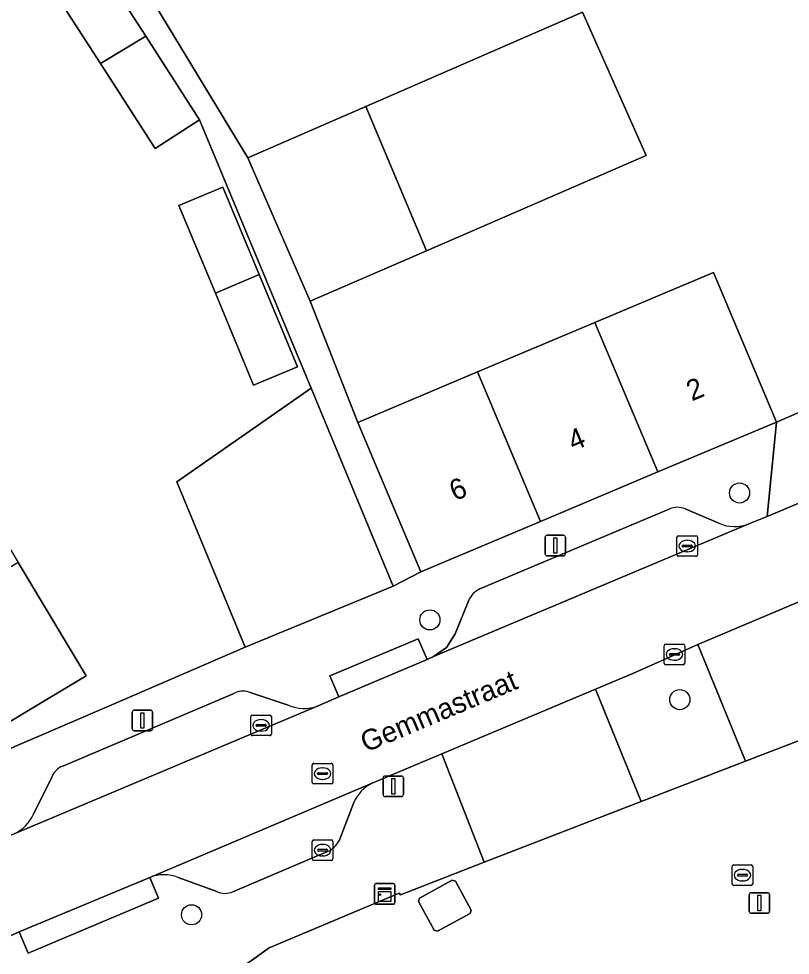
# Model space of a CAD drawing. Extents: x 159888 to 160761, y 384031 to 384750.
# Drawn here: x 160384.97 to 160422.49, y 384533.25 to 384578.8 of the extents above; entities that cross this region are included whole.
import ezdxf

# ---------------------------------------------------------------- set-up
doc = ezdxf.new("R2010")
doc.units = 0
for name, color, linetype in [('IMGEO_Boom', 7, 'Continuous'), ('IMGEO_Erf', 7, 'Continuous'), ('IMGEO_Kast', 7, 'Continuous'), ('IMGEO_Kolk', 7, 'Continuous'), ('IMGEO_Lage_trafo', 7, 'Continuous'), ('IMGEO_Lichtmast', 7, 'Continuous'), ('IMGEO_Muur', 7, 'Continuous'), ('IMGEO_Openbare_ruimte_label', 7, 'Continuous'), ('IMGEO_Pand', 7, 'Continuous'), ('IMGEO_Pand_nummerreeks', 7, 'Continuous'), ('IMGEO_Parkeervlak_open', 7, 'Continuous'), ('IMGEO_Rijbaan_lokaal_open', 7, 'Continuous'), ('IMGEO_Rioolput', 7, 'Continuous'), ('IMGEO_Voetpad_open', 7, 'Continuous')]:
    doc.layers.add(name, color=color, linetype=linetype)

msp = doc.modelspace()

# ---------------------------------------------------------------- linework, layer by layer
at = {"layer": 'IMGEO_Boom'}
for centre in [(160420.029, 384555.732), (160404.965, 384549.558), (160417.123, 384545.68), (160393.374, 384535.218)]:
    msp.add_circle(centre, 0.489, dxfattribs=at)
at = {"layer": 'IMGEO_Erf'}
for points in [[(160327.382, 384625.41), (160378.5, 384540.702), (160389.27, 384545.328), (160395.985, 384548.227), (160392.659, 384556.266), (160399.191, 384560.83), (160393.759, 384573.881), (160391.596, 384572.49), (160388.942, 384576.619), (160386.447, 384580.5)], [(160386.83, 384587.328), (160396.112, 384572.03), (160401.843, 384574.522), (160412.389, 384579.108), (160415.493, 384572.149), (160404.798, 384567.512), (160399.143, 384565.06), (160401.465, 384559.165), (160407.283, 384561.617), (160412.991, 384564.023), (160418.759, 384566.454), (160419.881, 384563.791), (160421.823, 384559.183), (160428.859, 384562.226), (160426.417, 384566.77), (160423.166, 384572.604), (160432.047, 384578.89)], [(160368.888, 384579.122), (160372.097, 384573.77), (160375.308, 384568.416), (160378.518, 384563.062), (160381.727, 384557.71), (160384.938, 384552.356), (160385.671, 384551.133), (160388.243, 384546.844), (160381.785, 384542.971), (160380.168, 384545.667), (160379.461, 384545.243), (160378.014, 384547.658), (160378.683, 384548.059), (160378.448, 384548.452), (160375.237, 384553.806), (160372.028, 384559.158), (160370.569, 384561.592), (160369.853, 384561.163), (160368.103, 384564.081), (160366.562, 384566.651), (160367.264, 384567.072), (160365.594, 384569.857), (160362.384, 384575.21)], [(160427.82, 384545.58), (160420.318, 384542.688), (160415.244, 384540.729), (160407.602, 384537.77), (160403.821, 384536.302), (160403.542, 384536.194), (160403.465, 384536.272), (160397.147, 384533.607), (160392.687, 384530.416), (160389.463, 384528.155), (160394.458, 384521.18), (160389.089, 384517.297), (160390.31, 384515.611), (160393.999, 384518.313), (160398.402, 384512.233), (160411.531, 384521.523), (160413.861, 384517.1), (160414.971, 384514.963), (160399.007, 384503.642), (160391.34, 384514.142), (160384.256, 384509.171), (160379.819, 384506.057), (160381.01, 384504.358)]]:
    msp.add_lwpolyline(points, dxfattribs=at)
for points in [[(160394.888, 384570.608), (160396.661, 384566.35), (160398.525, 384561.872), (160396.387, 384560.982), (160394.53, 384565.442), (160392.75, 384569.717)], [(160405.331, 384534.412), (160405.173, 384534.463), (160404.413, 384535.867), (160404.468, 384536.031), (160406.045, 384536.897), (160406.214, 384536.849), (160406.97, 384535.442), (160406.921, 384535.276)]]:
    msp.add_lwpolyline(points, close=True, dxfattribs=at)
at = {"layer": 'IMGEO_Kast'}
for p, q in [((160402.265, 384535.808), (160402.265, 384536.649)), ((160402.265, 384536.649), (160402.265, 384535.808)), ((160402.34, 384536.733), (160403.181, 384536.733)), ((160403.181, 384536.733), (160402.34, 384536.733)), ((160403.265, 384536.658), (160403.265, 384535.817)), ((160403.265, 384535.817), (160403.265, 384536.658)), ((160403.19, 384535.733), (160402.349, 384535.733)), ((160402.349, 384535.733), (160403.19, 384535.733))]:
    msp.add_line(p, q, dxfattribs=at)
for points in [[(160402.46, 384536.523), (160403.06, 384536.523), (160403.06, 384536.438), (160402.46, 384536.438), (160402.46, 384536.523)], [(160402.46, 384536.348), (160403.06, 384536.348), (160403.06, 384535.859), (160402.46, 384535.859), (160402.46, 384536.348)]]:
    msp.add_lwpolyline(points, dxfattribs=at)
msp.add_circle((160402.544, 384536.197), 0.0377, dxfattribs=at)
for centre, start, end in [((160402.343, 384536.655), 92.4484, 184.2845), ((160402.343, 384536.655), 92.4484, 184.2845), ((160403.187, 384536.655), 2.4484, 94.2845), ((160403.187, 384536.655), 2.4484, 94.2845), ((160402.343, 384535.811), 182.4484, 274.2845), ((160402.343, 384535.811), 182.4484, 274.2845), ((160403.187, 384535.811), 272.4484, 4.2845), ((160403.187, 384535.811), 272.4484, 4.2845)]:
    msp.add_arc(centre, 0.0779, start, end, dxfattribs=at)
at = {"layer": 'IMGEO_Kolk'}
for p, q in [((160416.982, 384552.724), (160416.982, 384553.576)), ((160417.057, 384553.65), (160417.909, 384553.65)), ((160417.47, 384553.43), (160417.495, 384553.43)), ((160417.983, 384553.576), (160417.983, 384552.724)), ((160417.241, 384553.144), (160417.241, 384553.156)), ((160417.679, 384553.107), (160417.281, 384553.107)), ((160417.284, 384553.193), (160417.682, 384553.193)), ((160417.725, 384553.156), (160417.725, 384553.144)), ((160417.909, 384552.65), (160417.057, 384552.65)), ((160417.493, 384552.87), (160417.468, 384552.87)), ((160416.359, 384547.452), (160416.359, 384548.304)), ((160416.434, 384548.378), (160417.286, 384548.378)), ((160416.847, 384548.158), (160416.872, 384548.158)), ((160417.36, 384548.304), (160417.36, 384547.452)), ((160416.618, 384547.872), (160416.618, 384547.884)), ((160417.056, 384547.835), (160416.658, 384547.835)), ((160416.661, 384547.921), (160417.059, 384547.921)), ((160416.87, 384547.598), (160416.845, 384547.598)), ((160417.102, 384547.884), (160417.102, 384547.872)), ((160417.286, 384547.378), (160416.434, 384547.378)), ((160396.257, 384544.002), (160396.257, 384544.854)), ((160396.332, 384544.928), (160397.184, 384544.928)), ((160397.258, 384544.854), (160397.258, 384544.002)), ((160396.516, 384544.422), (160396.516, 384544.434)), ((160396.954, 384544.385), (160396.556, 384544.385)), ((160396.559, 384544.471), (160396.957, 384544.471)), ((160396.745, 384544.708), (160396.77, 384544.708)), ((160397, 384544.434), (160397, 384544.422)), ((160397.184, 384543.928), (160396.332, 384543.928)), ((160396.768, 384544.148), (160396.743, 384544.148)), ((160399.32, 384538.858), (160400.172, 384538.858)), ((160399.245, 384537.932), (160399.245, 384538.784)), ((160399.547, 384538.401), (160399.945, 384538.401)), ((160399.733, 384538.638), (160399.758, 384538.638)), ((160400.246, 384538.784), (160400.246, 384537.932)), ((160399.504, 384538.352), (160399.504, 384538.364)), ((160399.942, 384538.315), (160399.544, 384538.315)), ((160399.756, 384538.078), (160399.731, 384538.078)), ((160399.988, 384538.364), (160399.988, 384538.352)), ((160400.172, 384537.858), (160399.32, 384537.858)), ((160419.669, 384536.717), (160419.669, 384537.569)), ((160419.744, 384537.643), (160420.596, 384537.643)), ((160420.67, 384537.569), (160420.67, 384536.717)), ((160419.928, 384537.137), (160419.928, 384537.149)), ((160420.366, 384537.1), (160419.968, 384537.1)), ((160419.971, 384537.186), (160420.369, 384537.186)), ((160420.157, 384537.423), (160420.182, 384537.423)), ((160420.412, 384537.149), (160420.412, 384537.137)), ((160420.596, 384536.643), (160419.744, 384536.643)), ((160420.18, 384536.863), (160420.155, 384536.863))]:
    msp.add_line(p, q, dxfattribs=at)
for points in [[(160416.982, 384552.724), (160416.982, 384553.576)], [(160417.057, 384553.65), (160417.909, 384553.65)], [(160417.983, 384553.576), (160417.983, 384552.724)], [(160417.909, 384552.65), (160417.057, 384552.65)], [(160416.359, 384547.452), (160416.359, 384548.304)], [(160416.434, 384548.378), (160417.286, 384548.378)], [(160417.36, 384548.304), (160417.36, 384547.452)], [(160417.286, 384547.378), (160416.434, 384547.378)], [(160396.257, 384544.002), (160396.257, 384544.854)], [(160396.332, 384544.928), (160397.184, 384544.928)], [(160397.258, 384544.854), (160397.258, 384544.002)], [(160397.184, 384543.928), (160396.332, 384543.928)], [(160399.32, 384538.858), (160400.172, 384538.858)], [(160399.245, 384537.932), (160399.245, 384538.784)], [(160400.246, 384538.784), (160400.246, 384537.932)], [(160400.172, 384537.858), (160399.32, 384537.858)], [(160419.669, 384536.717), (160419.669, 384537.569)], [(160419.744, 384537.643), (160420.596, 384537.643)], [(160420.67, 384537.569), (160420.67, 384536.717)], [(160420.596, 384536.643), (160419.744, 384536.643)]]:
    msp.add_lwpolyline(points, dxfattribs=at)
for centre, radius, start, end in [((160417.059, 384553.574), 0.0765, 91.552, 178.448), ((160417.059, 384553.574), 0.0765, 91.552, 178.448), ((160417.907, 384553.574), 0.0765, 1.552, 88.448), ((160417.907, 384553.574), 0.0765, 1.552, 88.448), ((160417.281, 384553.153), 0.0403, 85.8775, 175.7526), ((160417.278, 384553.143), 0.0366, 178.938, 274.7102), ((160417.682, 384553.15), 0.043, 264.8664, 352.4533), ((160417.686, 384553.155), 0.0386, 1.7309, 96.639), ((160417.059, 384552.726), 0.0765, 181.552, 268.448), ((160417.059, 384552.726), 0.0765, 181.552, 268.448), ((160417.907, 384552.726), 0.0765, 271.552, 358.448), ((160417.907, 384552.726), 0.0765, 271.552, 358.448), ((160416.436, 384548.302), 0.0765, 91.552, 178.448), ((160416.436, 384548.302), 0.0765, 91.552, 178.448), ((160417.284, 384548.302), 0.0765, 1.552, 88.448), ((160417.284, 384548.302), 0.0765, 1.552, 88.448), ((160416.658, 384547.881), 0.0403, 85.8775, 175.7526), ((160416.655, 384547.871), 0.0366, 178.938, 274.7102), ((160417.059, 384547.878), 0.043, 264.8664, 352.4533), ((160417.063, 384547.883), 0.0386, 1.7309, 96.639), ((160416.436, 384547.454), 0.0765, 181.552, 268.448), ((160416.436, 384547.454), 0.0765, 181.552, 268.448), ((160417.284, 384547.454), 0.0765, 271.552, 358.448), ((160417.284, 384547.454), 0.0765, 271.552, 358.448), ((160396.334, 384544.852), 0.0765, 91.552, 178.448), ((160396.334, 384544.852), 0.0765, 91.552, 178.448), ((160397.182, 384544.852), 0.0765, 1.552, 88.448), ((160397.182, 384544.852), 0.0765, 1.552, 88.448), ((160396.556, 384544.431), 0.0403, 85.8775, 175.7526), ((160396.553, 384544.421), 0.0366, 178.938, 274.7102), ((160396.957, 384544.428), 0.043, 264.8664, 352.4533), ((160396.961, 384544.433), 0.0386, 1.7309, 96.639), ((160396.334, 384544.004), 0.0765, 181.552, 268.448), ((160396.334, 384544.004), 0.0765, 181.552, 268.448), ((160397.182, 384544.004), 0.0765, 271.552, 358.448), ((160397.182, 384544.004), 0.0765, 271.552, 358.448), ((160399.322, 384538.782), 0.0765, 91.552, 178.448), ((160399.322, 384538.782), 0.0765, 91.552, 178.448), ((160400.17, 384538.782), 0.0765, 1.552, 88.448), ((160400.17, 384538.782), 0.0765, 1.552, 88.448), ((160399.544, 384538.361), 0.0403, 85.8775, 175.7526), ((160399.949, 384538.363), 0.0386, 1.7309, 96.639), ((160399.541, 384538.351), 0.0366, 178.938, 274.7102), ((160399.945, 384538.358), 0.043, 264.8664, 352.4533), ((160399.322, 384537.934), 0.0765, 181.552, 268.448), ((160399.322, 384537.934), 0.0765, 181.552, 268.448), ((160400.17, 384537.934), 0.0765, 271.552, 358.448), ((160400.17, 384537.934), 0.0765, 271.552, 358.448), ((160419.746, 384537.567), 0.0765, 91.552, 178.448), ((160419.746, 384537.567), 0.0765, 91.552, 178.448), ((160420.594, 384537.567), 0.0765, 1.552, 88.448), ((160420.594, 384537.567), 0.0765, 1.552, 88.448), ((160419.968, 384537.146), 0.0403, 85.8775, 175.7526), ((160419.965, 384537.136), 0.0366, 178.938, 274.7102), ((160420.369, 384537.143), 0.043, 264.8664, 352.4533), ((160420.373, 384537.148), 0.0386, 1.7309, 96.639), ((160419.746, 384536.719), 0.0765, 181.552, 268.448), ((160419.746, 384536.719), 0.0765, 181.552, 268.448), ((160420.594, 384536.719), 0.0765, 271.552, 358.448), ((160420.594, 384536.719), 0.0765, 271.552, 358.448)]:
    msp.add_arc(centre, radius, start, end, dxfattribs=at)
for centre, major_axis, ratio, start_param, end_param in [((160417.469, 384553.15), (-0.387, 0.002), 0.722429, 4.712389, 7.853982), ((160417.494, 384553.15), (-0.39, 0.002), 0.717154, 1.570796, 4.712389), ((160416.846, 384547.878), (-0.387, 0.002), 0.722429, 4.712389, 7.853982), ((160416.871, 384547.878), (-0.39, 0.002), 0.717154, 1.570796, 4.712389), ((160396.744, 384544.428), (-0.387, 0.002), 0.722429, 4.712389, 7.853982), ((160396.769, 384544.428), (-0.39, 0.002), 0.717154, 1.570796, 4.712389), ((160399.732, 384538.358), (-0.387, 0.002), 0.722429, 4.712389, 7.853982), ((160399.757, 384538.358), (-0.39, 0.002), 0.717154, 1.570796, 4.712389), ((160420.156, 384537.143), (-0.387, 0.002), 0.722429, 4.712389, 7.853982), ((160420.181, 384537.143), (-0.39, 0.002), 0.717154, 1.570796, 4.712389)]:
    msp.add_ellipse(centre, major_axis=major_axis, ratio=ratio, start_param=start_param, end_param=end_param, dxfattribs=at)
at = {"layer": 'IMGEO_Lage_trafo'}
msp.add_lwpolyline([(160405.331, 384534.412), (160406.921, 384535.276), (160406.97, 384535.442), (160406.214, 384536.849), (160406.045, 384536.897), (160404.468, 384536.031), (160404.413, 384535.867), (160405.173, 384534.463)], close=True, dxfattribs=at)
at = {"layer": 'IMGEO_Lichtmast'}
for p, q in [((160410.569, 384552.774), (160410.569, 384553.574)), ((160410.569, 384553.574), (160410.569, 384552.774)), ((160410.669, 384553.674), (160411.459, 384553.674)), ((160411.459, 384553.674), (160410.669, 384553.674)), ((160411.559, 384553.574), (160411.559, 384552.774)), ((160411.559, 384552.774), (160411.559, 384553.574)), ((160411.459, 384552.674), (160410.669, 384552.674)), ((160410.669, 384552.674), (160411.459, 384552.674)), ((160390.485, 384544.268), (160390.485, 384545.068)), ((160390.485, 384545.068), (160390.485, 384544.268)), ((160390.585, 384545.168), (160391.375, 384545.168)), ((160391.375, 384545.168), (160390.585, 384545.168)), ((160391.475, 384545.068), (160391.475, 384544.268)), ((160391.475, 384544.268), (160391.475, 384545.068)), ((160391.375, 384544.168), (160390.585, 384544.168)), ((160390.585, 384544.168), (160391.375, 384544.168)), ((160402.688, 384541.065), (160402.688, 384541.865)), ((160402.688, 384541.865), (160402.688, 384541.065)), ((160402.788, 384541.965), (160403.578, 384541.965)), ((160403.578, 384541.965), (160402.788, 384541.965)), ((160403.678, 384541.865), (160403.678, 384541.065)), ((160403.678, 384541.065), (160403.678, 384541.865)), ((160403.578, 384540.965), (160402.788, 384540.965)), ((160402.788, 384540.965), (160403.578, 384540.965)), ((160420.499, 384535.389), (160420.499, 384536.189)), ((160420.499, 384536.189), (160420.499, 384535.389)), ((160420.599, 384536.289), (160421.389, 384536.289)), ((160421.389, 384536.289), (160420.599, 384536.289)), ((160421.489, 384536.189), (160421.489, 384535.389)), ((160421.489, 384535.389), (160421.489, 384536.189)), ((160421.389, 384535.289), (160420.599, 384535.289)), ((160420.599, 384535.289), (160421.389, 384535.289))]:
    msp.add_line(p, q, dxfattribs=at)
for points in [[(160410.989, 384553.549), (160411.139, 384553.549), (160411.139, 384552.799), (160410.989, 384552.799), (160410.989, 384553.549)], [(160390.905, 384545.043), (160391.055, 384545.043), (160391.055, 384544.293), (160390.905, 384544.293), (160390.905, 384545.043)], [(160403.108, 384541.84), (160403.258, 384541.84), (160403.258, 384541.09), (160403.108, 384541.09), (160403.108, 384541.84)], [(160420.919, 384536.164), (160421.069, 384536.164), (160421.069, 384535.414), (160420.919, 384535.414), (160420.919, 384536.164)]]:
    msp.add_lwpolyline(points, dxfattribs=at)
for centre, start, end in [((160410.669, 384553.574), 90, 180), ((160410.669, 384553.574), 90, 180), ((160411.459, 384553.574), 0, 90), ((160411.459, 384553.574), 360, 90), ((160410.669, 384552.774), 180, 270), ((160410.669, 384552.774), 180, 270), ((160411.459, 384552.774), 270, 0), ((160411.459, 384552.774), 270, 0), ((160390.585, 384545.068), 90, 180), ((160390.585, 384545.068), 90, 180), ((160391.375, 384545.068), 0, 90), ((160391.375, 384545.068), 360, 90), ((160390.585, 384544.268), 180, 270), ((160390.585, 384544.268), 180, 270), ((160391.375, 384544.268), 270, 0), ((160391.375, 384544.268), 270, 0), ((160402.788, 384541.865), 90, 180), ((160402.788, 384541.865), 90, 180), ((160403.578, 384541.865), 0, 90), ((160403.578, 384541.865), 360, 90), ((160402.788, 384541.065), 180, 270), ((160402.788, 384541.065), 180, 270), ((160403.578, 384541.065), 270, 0), ((160403.578, 384541.065), 270, 0), ((160420.599, 384536.189), 90, 180), ((160420.599, 384536.189), 90, 180), ((160421.389, 384536.189), 0, 90), ((160421.389, 384536.189), 360, 90), ((160420.599, 384535.389), 180, 270), ((160420.599, 384535.389), 180, 270), ((160421.389, 384535.389), 270, 0), ((160421.389, 384535.389), 270, 0)]:
    msp.add_arc(centre, 0.1, start, end, dxfattribs=at)
at = {"layer": 'IMGEO_Muur'}
msp.add_lwpolyline([(160389.27, 384545.328), (160395.985, 384548.227)], dxfattribs=at)
at = {"layer": 'IMGEO_Pand'}
for points in [[(160388.942, 384576.619), (160391.146, 384577.945), (160388.61, 384581.89), (160386.447, 384580.5)], [(160404.798, 384567.512), (160415.493, 384572.149), (160412.389, 384579.108), (160401.843, 384574.522)], [(160388.942, 384576.619), (160391.596, 384572.49), (160393.759, 384573.881), (160391.146, 384577.945)], [(160404.798, 384567.512), (160401.843, 384574.522), (160396.112, 384572.03), (160399.143, 384565.06)], [(160394.53, 384565.442), (160396.661, 384566.35), (160394.888, 384570.608), (160392.75, 384569.717)], [(160396.661, 384566.35), (160394.53, 384565.442), (160396.387, 384560.982), (160398.525, 384561.872)], [(160416.055, 384556.752), (160421.823, 384559.183), (160419.881, 384563.791), (160418.759, 384566.454), (160412.991, 384564.023)], [(160407.283, 384561.617), (160410.349, 384554.348), (160416.055, 384556.752), (160412.991, 384564.023)], [(160407.283, 384561.617), (160401.465, 384559.165), (160402.587, 384556.503), (160404.529, 384551.895), (160410.349, 384554.348)], [(160399.191, 384560.83), (160392.659, 384556.266), (160395.985, 384548.227), (160403.174, 384551.201)], [(160384.938, 384552.356), (160378.448, 384548.452), (160378.683, 384548.059), (160378.014, 384547.658), (160379.461, 384545.243), (160380.168, 384545.667), (160381.785, 384542.971), (160388.243, 384546.844), (160385.671, 384551.133)]]:
    msp.add_lwpolyline(points, close=True, dxfattribs=at)
at = {"layer": 'IMGEO_Parkeervlak_open'}
for points in [[(160416.63, 384554.96), (160407.394, 384551.064)], [(160419.019, 384554.258), (160417.375, 384554.961)], [(160406.854, 384550.51), (160406.195, 384548.88), (160405.771, 384548.215), (160405.149, 384547.777), (160420.485, 384554.23)], [(160395.401, 384545.955), (160387.111, 384542.442)], [(160398.067, 384545.409), (160396.17, 384546.038)], [(160384.75, 384539.152), (160399.539, 384545.383)], [(160386.577, 384541.911), (160385.682, 384540.106)], [(160402.155, 384541.617), (160391.337, 384537.036)], [(160400.547, 384538.807), (160401.263, 384540.681)], [(160395.386, 384536.334), (160399.978, 384538.288)], [(160392.724, 384537.037), (160394.602, 384536.341)]]:
    msp.add_lwpolyline(points, dxfattribs=at)
for centre, radius, start, end in [((160417.004, 384554.053), 0.981, 67.7528, 112.401), ((160419.785, 384555.985), 1.889, 246.0751, 291.7365), ((160407.88, 384550.05), 1.125, 115.6222, 155.8441), ((160395.867, 384545.243), 0.851, 69.1213, 123.1992), ((160398.834, 384547.139), 1.892, 246.0979, 291.8783), ((160387.422, 384541.596), 0.902, 110.1571, 159.5201), ((160403.022, 384539.898), 1.926, 116.7631, 155.9946), ((160383.869, 384540.945), 1.998, 296.1725, 335.1641), ((160399.472, 384539.414), 1.235, 294.1964, 330.5411), ((160392.032, 384535.167), 1.994, 69.6861, 110.3965), ((160395.002, 384537.277), 1.018, 246.8397, 292.1372)]:
    msp.add_arc(centre, radius, start, end, dxfattribs=at)
at = {"layer": 'IMGEO_Rijbaan_lokaal_open'}
for points in [[(160426.08, 384556.566), (160421.369, 384554.595), (160420.485, 384554.23), (160405.149, 384547.777), (160404.838, 384547.639), (160400.53, 384545.818), (160399.539, 384545.383), (160384.75, 384539.152), (160383.212, 384538.508)], [(160381.481, 384532.938), (160383.816, 384533.863), (160384.996, 384534.39), (160391.337, 384537.036), (160402.155, 384541.617), (160405.552, 384543.044), (160413.022, 384546.183), (160414.841, 384546.947), (160417.992, 384548.357), (160425.402, 384551.486), (160428.176, 384552.657), (160431.872, 384554.363)]]:
    msp.add_lwpolyline(points, dxfattribs=at)
at = {"layer": 'IMGEO_Rioolput'}
for p, q in [((160399.244, 384541.656), (160399.244, 384542.508)), ((160399.319, 384542.582), (160400.171, 384542.582)), ((160400.245, 384542.508), (160400.245, 384541.656)), ((160399.503, 384542.076), (160399.503, 384542.088)), ((160399.546, 384542.125), (160399.944, 384542.125)), ((160399.732, 384542.362), (160399.757, 384542.362)), ((160399.987, 384542.088), (160399.987, 384542.076)), ((160399.941, 384542.039), (160399.543, 384542.039)), ((160399.755, 384541.802), (160399.73, 384541.802)), ((160400.171, 384541.582), (160399.319, 384541.582))]:
    msp.add_line(p, q, dxfattribs=at)
for points in [[(160399.244, 384541.656), (160399.244, 384542.508)], [(160399.319, 384542.582), (160400.171, 384542.582)], [(160400.245, 384542.508), (160400.245, 384541.656)], [(160400.171, 384541.582), (160399.319, 384541.582)]]:
    msp.add_lwpolyline(points, dxfattribs=at)
for centre, radius, start, end in [((160399.321, 384542.506), 0.0765, 91.552, 178.448), ((160399.321, 384542.506), 0.0765, 91.552, 178.448), ((160400.169, 384542.506), 0.0765, 1.552, 88.448), ((160400.169, 384542.506), 0.0765, 1.552, 88.448), ((160399.543, 384542.085), 0.0403, 85.8775, 175.7526), ((160399.54, 384542.075), 0.0366, 178.938, 274.7102), ((160399.944, 384542.082), 0.043, 264.8664, 352.4533), ((160399.948, 384542.087), 0.0386, 1.7309, 96.639), ((160399.321, 384541.658), 0.0765, 181.552, 268.448), ((160399.321, 384541.658), 0.0765, 181.552, 268.448), ((160400.169, 384541.658), 0.0765, 271.552, 358.448), ((160400.169, 384541.658), 0.0765, 271.552, 358.448)]:
    msp.add_arc(centre, radius, start, end, dxfattribs=at)
for centre, major_axis, ratio, start_param, end_param in [((160399.731, 384542.082), (-0.387, 0.002), 0.722429, 4.712389, 7.853982), ((160399.756, 384542.082), (-0.39, 0.002), 0.717154, 1.570796, 4.712389)]:
    msp.add_ellipse(centre, major_axis=major_axis, ratio=ratio, start_param=start_param, end_param=end_param, dxfattribs=at)
at = {"layer": 'IMGEO_Voetpad_open'}
for points in [[(160388.61, 384581.89), (160391.146, 384577.945), (160393.759, 384573.881), (160399.191, 384560.83), (160403.174, 384551.201), (160404.529, 384551.895), (160402.587, 384556.503), (160401.465, 384559.165), (160399.143, 384565.06), (160396.112, 384572.03), (160386.83, 384587.328)], [(160434.412, 384563.116), (160434.834, 384563.381), (160434.587, 384563.77), (160430.463, 384561.279), (160429.927, 384562.164), (160429.173, 384561.715), (160428.859, 384562.226), (160421.823, 384559.183), (160421.369, 384554.595), (160426.08, 384556.566)], [(160420.485, 384554.23), (160421.369, 384554.595), (160421.823, 384559.183), (160416.055, 384556.752), (160410.349, 384554.348), (160404.529, 384551.895), (160403.174, 384551.201), (160395.985, 384548.227), (160389.27, 384545.328), (160378.5, 384540.702), (160377.501, 384538.278), (160380.904, 384537.996)], [(160407.394, 384551.064), (160416.63, 384554.96)], [(160417.375, 384554.961), (160419.019, 384554.258)], [(160404.402, 384548.644), (160404.838, 384547.639), (160405.149, 384547.777), (160405.771, 384548.215), (160406.195, 384548.88), (160406.854, 384550.51)], [(160399.539, 384545.383), (160400.53, 384545.818), (160400.099, 384546.834), (160404.402, 384548.644)], [(160387.111, 384542.442), (160395.401, 384545.955)], [(160396.17, 384546.038), (160398.067, 384545.409)], [(160389.463, 384528.155), (160392.687, 384530.416), (160397.147, 384533.607), (160403.465, 384536.272), (160403.542, 384536.194), (160403.821, 384536.302), (160407.602, 384537.77), (160405.552, 384543.044), (160402.155, 384541.617)], [(160385.682, 384540.106), (160386.577, 384541.911)], [(160401.263, 384540.681), (160400.547, 384538.807)], [(160399.978, 384538.288), (160395.386, 384536.334)], [(160391.337, 384537.036), (160391.761, 384536.021), (160385.434, 384533.349), (160384.996, 384534.39), (160383.816, 384533.863), (160381.481, 384532.938), (160381.605, 384532.502)], [(160394.602, 384536.341), (160392.724, 384537.037)]]:
    msp.add_lwpolyline(points, dxfattribs=at)
for points in [[(160427.82, 384545.58), (160425.402, 384551.486), (160417.992, 384548.357), (160420.318, 384542.688)], [(160400.53, 384545.818), (160404.838, 384547.639), (160404.402, 384548.644), (160400.099, 384546.834)], [(160420.318, 384542.688), (160417.992, 384548.357), (160414.841, 384546.947), (160413.022, 384546.183), (160415.244, 384540.729)], [(160415.244, 384540.729), (160413.022, 384546.183), (160405.552, 384543.044), (160407.602, 384537.77)], [(160391.337, 384537.036), (160384.996, 384534.39), (160385.434, 384533.349), (160391.761, 384536.021)]]:
    msp.add_lwpolyline(points, close=True, dxfattribs=at)
for centre, radius, start, end in [((160417.004, 384554.053), 0.981, 67.7528, 112.401), ((160419.785, 384555.985), 1.889, 246.0751, 291.7365), ((160407.88, 384550.05), 1.125, 115.6222, 155.8441), ((160395.867, 384545.243), 0.851, 69.1213, 123.1992), ((160398.834, 384547.139), 1.892, 246.0979, 291.8783), ((160387.422, 384541.596), 0.902, 110.1571, 159.5201), ((160403.022, 384539.898), 1.926, 116.7631, 155.9946), ((160383.869, 384540.945), 1.998, 296.1725, 335.1641), ((160399.472, 384539.414), 1.235, 294.1964, 330.5411), ((160392.032, 384535.167), 1.994, 69.6861, 110.3965), ((160395.002, 384537.277), 1.018, 246.8397, 292.1372)]:
    msp.add_arc(centre, radius, start, end, dxfattribs=at)

# ---------------------------------------------------------------- texts
at = {"layer": 'IMGEO_Openbare_ruimte_label'}
msp.add_text('Gemmastraat', height=1, rotation=22.8225, dxfattribs=at).set_placement((160401.854, 384543.101))
at = {"layer": 'IMGEO_Pand_nummerreeks'}
for s, p in [('2', (160417.706, 384560.183)), ('4', (160411.944, 384557.754)), ('6', (160406.179, 384555.325))]:
    msp.add_text(s, height=1, rotation=22.8514, dxfattribs=at).set_placement(p)

doc.saveas('drawing.dxf')
